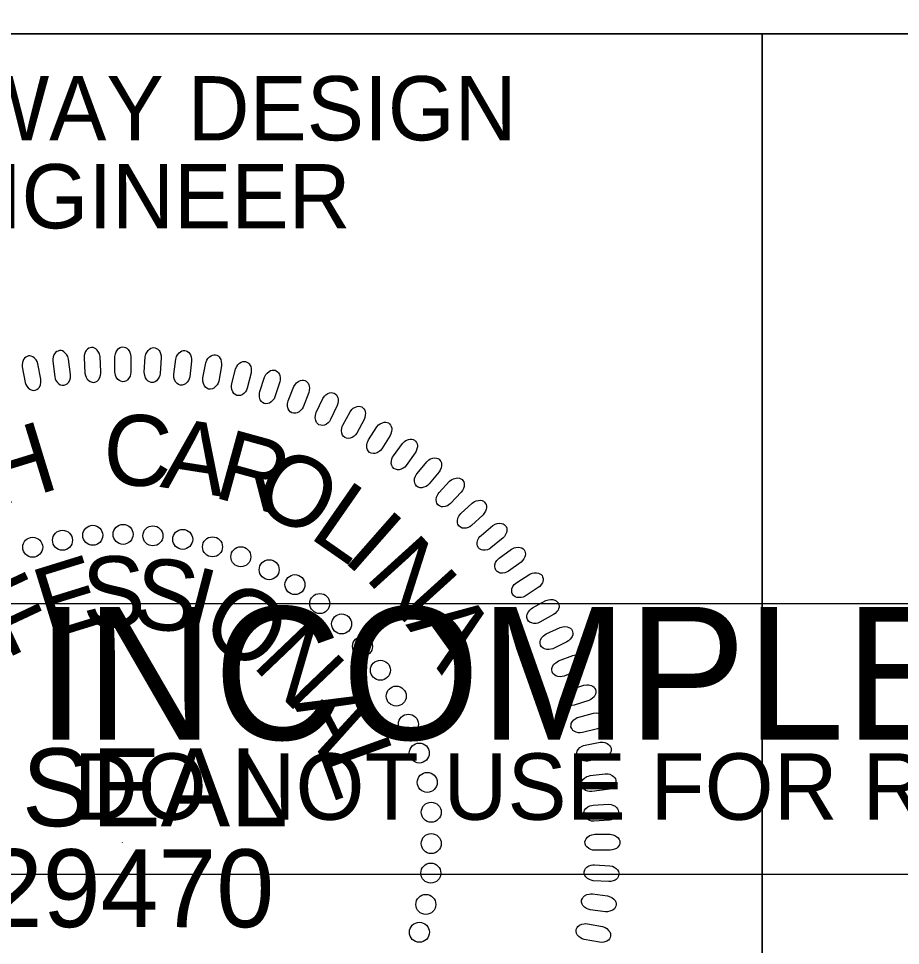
# Model space of a CAD drawing. Extents: x 18938 to 19565, y 6931 to 7973.
# Drawn here: x 19358.89 to 19368.08, y 7208.36 to 7218.01 of the extents above; entities that cross this region are included whole.
import ezdxf

# ---------------------------------------------------------------- set-up
doc = ezdxf.new("R2010")
doc.units = 0
for name, color, linetype in [('Old_Level_10', 7, 'Continuous'), ('Prop Pavement Schedule Description CELL', 7, 'Continuous'), ('Scratch_Level_5', 7, 'Continuous'), ('Typical Pavement Slope Information CELL', 7, 'Continuous')]:
    doc.layers.add(name, color=color, linetype=linetype)

# ---------------------------------------------------------------- blocks, each defined once
blk = doc.blocks.new('Brandon J. McInnis')
at = {"layer": 'Old_Level_10'}
blk.add_line((-51.239, 50.97), (-51.239, 50.923), dxfattribs=at)
for points in [[(-52.946, 88.647), (-53.023, 89.871), (-53.074, 90.088), (-53.135, 90.223), (-53.257, 90.386), (-53.361, 90.49), (-53.478, 90.562), (-53.585, 90.596), (-53.698, 90.608), (-53.809, 90.581), (-53.926, 90.544), (-54.027, 90.478), (-54.125, 90.372), (-54.18, 90.288), (-54.238, 90.135), (-54.286, 89.952), (-54.298, 89.792), (-54.227, 88.537), (-54.195, 88.369), (-54.141, 88.232), (-54.042, 88.079), (-53.921, 87.947), (-53.819, 87.873), (-53.658, 87.823), (-53.508, 87.812), (-53.361, 87.862), (-53.26, 87.918), (-53.139, 88.026), (-53.031, 88.202), (-52.975, 88.386), (-52.953, 88.517)], [(-51.831, 88.656), (-51.831, 89.882), (-51.793, 90.102), (-51.74, 90.242), (-51.628, 90.411), (-51.531, 90.521), (-51.419, 90.601), (-51.315, 90.64), (-51.202, 90.66), (-51.09, 90.64), (-50.97, 90.61), (-50.866, 90.551), (-50.761, 90.451), (-50.701, 90.37), (-50.634, 90.221), (-50.574, 90.042), (-50.552, 89.882), (-50.545, 88.626), (-50.567, 88.456), (-50.613, 88.316), (-50.702, 88.157), (-50.815, 88.017), (-50.912, 87.938), (-51.069, 87.878), (-51.218, 87.858), (-51.367, 87.898), (-51.472, 87.947), (-51.6, 88.047), (-51.719, 88.217), (-51.786, 88.397), (-51.816, 88.526)], [(-49.472, 88.629), (-49.394, 89.854), (-49.344, 90.07), (-49.282, 90.206), (-49.159, 90.368), (-49.056, 90.472), (-48.939, 90.544), (-48.832, 90.577), (-48.718, 90.59), (-48.608, 90.563), (-48.49, 90.526), (-48.39, 90.46), (-48.291, 90.354), (-48.237, 90.27), (-48.179, 90.117), (-48.131, 89.934), (-48.118, 89.773), (-48.191, 88.518), (-48.223, 88.35), (-48.277, 88.214), (-48.377, 88.061), (-48.497, 87.928), (-48.599, 87.854), (-48.76, 87.805), (-48.911, 87.794), (-49.057, 87.843), (-49.158, 87.9), (-49.279, 88.008), (-49.387, 88.184), (-49.443, 88.368), (-49.465, 88.499)], [(-57.766, 88.076), (-57.995, 89.281), (-58.073, 89.489), (-58.15, 89.617), (-58.292, 89.763), (-58.408, 89.852), (-58.533, 89.91), (-58.643, 89.929), (-58.758, 89.928), (-58.864, 89.887), (-58.975, 89.835), (-59.067, 89.757), (-59.152, 89.639), (-59.195, 89.55), (-59.233, 89.39), (-59.258, 89.203), (-59.251, 89.042), (-59.023, 87.806), (-58.969, 87.644), (-58.899, 87.515), (-58.781, 87.375), (-58.645, 87.259), (-58.534, 87.199), (-58.369, 87.169), (-58.219, 87.178), (-58.079, 87.245), (-57.985, 87.314), (-57.879, 87.435), (-57.794, 87.624), (-57.761, 87.813), (-57.756, 87.946)], [(-55.384, 88.444), (-55.538, 89.661), (-55.602, 89.875), (-55.672, 90.006), (-55.804, 90.161), (-55.914, 90.257), (-56.035, 90.322), (-56.145, 90.349), (-56.258, 90.355), (-56.367, 90.321), (-56.482, 90.276), (-56.578, 90.204), (-56.67, 90.092), (-56.719, 90.005), (-56.767, 89.848), (-56.804, 89.663), (-56.806, 89.502), (-56.656, 88.254), (-56.613, 88.088), (-56.551, 87.955), (-56.442, 87.808), (-56.313, 87.684), (-56.207, 87.617), (-56.044, 87.577), (-55.893, 87.576), (-55.75, 87.634), (-55.652, 87.697), (-55.538, 87.812), (-55.441, 87.995), (-55.397, 88.181), (-55.384, 88.313)], [(-47.109, 88.454), (-46.955, 89.671), (-46.891, 89.884), (-46.821, 90.016), (-46.689, 90.17), (-46.578, 90.267), (-46.457, 90.332), (-46.348, 90.359), (-46.235, 90.364), (-46.126, 90.33), (-46.011, 90.285), (-45.915, 90.213), (-45.823, 90.101), (-45.774, 90.014), (-45.726, 89.857), (-45.69, 89.671), (-45.687, 89.511), (-45.838, 88.263), (-45.881, 88.097), (-45.943, 87.965), (-46.052, 87.818), (-46.181, 87.693), (-46.287, 87.626), (-46.451, 87.587), (-46.601, 87.585), (-46.745, 87.644), (-46.842, 87.706), (-46.956, 87.821), (-47.054, 88.005), (-47.097, 88.191), (-47.111, 88.324)], [(-44.77, 88.168), (-44.54, 89.372), (-44.462, 89.581), (-44.384, 89.708), (-44.242, 89.854), (-44.126, 89.943), (-44.001, 90), (-43.891, 90.02), (-43.777, 90.019), (-43.671, 89.978), (-43.559, 89.926), (-43.467, 89.848), (-43.383, 89.73), (-43.339, 89.641), (-43.301, 89.481), (-43.276, 89.294), (-43.284, 89.132), (-43.513, 87.897), (-43.567, 87.735), (-43.637, 87.606), (-43.755, 87.466), (-43.891, 87.35), (-44.002, 87.29), (-44.167, 87.26), (-44.318, 87.269), (-44.457, 87.336), (-44.55, 87.405), (-44.656, 87.527), (-44.742, 87.716), (-44.775, 87.904), (-44.779, 88.038)], [(-42.465, 87.694), (-42.159, 88.882), (-42.069, 89.085), (-41.983, 89.208), (-41.832, 89.344), (-41.711, 89.426), (-41.582, 89.475), (-41.471, 89.488), (-41.357, 89.479), (-41.254, 89.432), (-41.145, 89.373), (-41.059, 89.289), (-40.983, 89.167), (-40.945, 89.075), (-40.917, 88.913), (-40.903, 88.724), (-40.921, 88.563), (-41.227, 87.345), (-41.291, 87.187), (-41.37, 87.062), (-41.496, 86.93), (-41.639, 86.823), (-41.753, 86.769), (-41.92, 86.751), (-42.07, 86.769), (-42.204, 86.845), (-42.293, 86.919), (-42.392, 87.047), (-42.466, 87.241), (-42.486, 87.432), (-42.483, 87.564)], [(-40.215, 87.072), (-39.835, 88.239), (-39.732, 88.436), (-39.639, 88.552), (-39.48, 88.679), (-39.353, 88.753), (-39.222, 88.794), (-39.11, 88.8), (-38.997, 88.784), (-38.897, 88.73), (-38.793, 88.664), (-38.711, 88.575), (-38.643, 88.449), (-38.611, 88.354), (-38.593, 88.191), (-38.592, 88.002), (-38.619, 87.843), (-39.001, 86.646), (-39.075, 86.491), (-39.161, 86.372), (-39.295, 86.248), (-39.446, 86.151), (-39.562, 86.105), (-39.73, 86.096), (-39.879, 86.124), (-40.008, 86.208), (-40.092, 86.288), (-40.183, 86.422), (-40.244, 86.62), (-40.252, 86.811), (-40.24, 86.944)], [(-37.931, 86.337), (-37.48, 87.477), (-37.364, 87.667), (-37.264, 87.778), (-37.097, 87.895), (-36.966, 87.961), (-36.833, 87.993), (-36.721, 87.992), (-36.609, 87.97), (-36.513, 87.91), (-36.412, 87.838), (-36.337, 87.743), (-36.276, 87.612), (-36.25, 87.516), (-36.242, 87.352), (-36.253, 87.163), (-36.291, 87.007), (-36.747, 85.835), (-36.831, 85.686), (-36.924, 85.573), (-37.066, 85.458), (-37.221, 85.369), (-37.341, 85.331), (-37.509, 85.333), (-37.656, 85.37), (-37.78, 85.462), (-37.859, 85.547), (-37.94, 85.686), (-37.988, 85.888), (-37.985, 86.08), (-37.965, 86.211)], [(-35.69, 85.403), (-35.167, 86.513), (-35.04, 86.695), (-34.933, 86.799), (-34.76, 86.905), (-34.625, 86.963), (-34.49, 86.987), (-34.378, 86.979), (-34.268, 86.949), (-34.175, 86.883), (-34.079, 86.805), (-34.01, 86.706), (-33.958, 86.571), (-33.938, 86.474), (-33.941, 86.309), (-33.963, 86.122), (-34.011, 85.968), (-34.54, 84.828), (-34.632, 84.684), (-34.733, 84.577), (-34.882, 84.471), (-35.043, 84.392), (-35.165, 84.361), (-35.332, 84.374), (-35.476, 84.42), (-35.593, 84.52), (-35.667, 84.609), (-35.74, 84.754), (-35.775, 84.958), (-35.76, 85.149), (-35.732, 85.279)], [(-33.566, 84.388), (-32.975, 85.462), (-32.836, 85.636), (-32.723, 85.734), (-32.543, 85.828), (-32.405, 85.877), (-32.268, 85.893), (-32.158, 85.878), (-32.05, 85.841), (-31.961, 85.77), (-31.871, 85.686), (-31.808, 85.583), (-31.764, 85.445), (-31.75, 85.346), (-31.763, 85.183), (-31.798, 84.997), (-31.854, 84.846), (-32.454, 83.742), (-32.555, 83.604), (-32.662, 83.503), (-32.817, 83.407), (-32.983, 83.338), (-33.107, 83.315), (-33.273, 83.338), (-33.414, 83.393), (-33.526, 83.5), (-33.593, 83.594), (-33.656, 83.743), (-33.679, 83.949), (-33.652, 84.139), (-33.616, 84.267)], [(-31.508, 83.203), (-30.85, 84.238), (-30.701, 84.403), (-30.582, 84.493), (-30.397, 84.576), (-30.256, 84.617), (-30.118, 84.624), (-30.009, 84.602), (-29.903, 84.558), (-29.819, 84.481), (-29.735, 84.392), (-29.678, 84.285), (-29.643, 84.145), (-29.636, 84.046), (-29.659, 83.883), (-29.705, 83.699), (-29.771, 83.553), (-30.439, 82.488), (-30.549, 82.357), (-30.661, 82.264), (-30.823, 82.177), (-30.992, 82.119), (-31.117, 82.103), (-31.282, 82.137), (-31.418, 82.201), (-31.523, 82.314), (-31.585, 82.413), (-31.639, 82.565), (-31.649, 82.772), (-31.609, 82.96), (-31.565, 83.085)], [(-29.508, 81.929), (-28.787, 82.921), (-28.628, 83.078), (-28.503, 83.16), (-28.313, 83.231), (-28.17, 83.262), (-28.032, 83.261), (-27.924, 83.231), (-27.821, 83.182), (-27.742, 83.1), (-27.664, 83.005), (-27.614, 82.896), (-27.588, 82.753), (-27.586, 82.653), (-27.62, 82.493), (-27.677, 82.313), (-27.753, 82.17), (-28.486, 81.149), (-28.604, 81.026), (-28.722, 80.939), (-28.888, 80.862), (-29.061, 80.815), (-29.187, 80.808), (-29.349, 80.852), (-29.481, 80.924), (-29.579, 81.044), (-29.634, 81.146), (-29.679, 81.301), (-29.675, 81.509), (-29.624, 81.694), (-29.572, 81.816)], [(-27.614, 80.513), (-26.831, 81.458), (-26.663, 81.603), (-26.534, 81.678), (-26.339, 81.737), (-26.194, 81.76), (-26.057, 81.749), (-25.951, 81.713), (-25.852, 81.657), (-25.778, 81.571), (-25.705, 81.471), (-25.663, 81.358), (-25.646, 81.215), (-25.65, 81.115), (-25.695, 80.957), (-25.762, 80.78), (-25.846, 80.643), (-26.642, 79.671), (-26.768, 79.554), (-26.892, 79.475), (-27.062, 79.41), (-27.238, 79.373), (-27.364, 79.373), (-27.523, 79.428), (-27.65, 79.508), (-27.74, 79.634), (-27.789, 79.739), (-27.823, 79.897), (-27.807, 80.103), (-27.744, 80.285), (-27.684, 80.404)], [(-25.842, 78.999), (-25.002, 79.893), (-24.825, 80.028), (-24.691, 80.094), (-24.493, 80.14), (-24.347, 80.154), (-24.211, 80.135), (-24.107, 80.093), (-24.011, 80.03), (-23.944, 79.939), (-23.877, 79.835), (-23.841, 79.72), (-23.834, 79.576), (-23.845, 79.476), (-23.898, 79.321), (-23.977, 79.15), (-24.07, 79.018), (-24.926, 78.097), (-25.058, 77.989), (-25.186, 77.918), (-25.361, 77.864), (-25.538, 77.838), (-25.664, 77.847), (-25.819, 77.91), (-25.942, 77.998), (-26.023, 78.13), (-26.065, 78.238), (-26.09, 78.397), (-26.061, 78.603), (-25.987, 78.779), (-25.92, 78.894)], [(-24.098, 77.306), (-23.203, 78.145), (-23.018, 78.268), (-22.88, 78.326), (-22.68, 78.36), (-22.533, 78.364), (-22.399, 78.337), (-22.297, 78.288), (-22.206, 78.22), (-22.144, 78.124), (-22.084, 78.017), (-22.056, 77.899), (-22.057, 77.755), (-22.075, 77.657), (-22.138, 77.505), (-22.227, 77.339), (-22.328, 77.213), (-23.24, 76.348), (-23.379, 76.248), (-23.511, 76.185), (-23.689, 76.142), (-23.867, 76.128), (-23.992, 76.144), (-24.143, 76.218), (-24.26, 76.313), (-24.334, 76.449), (-24.369, 76.56), (-24.383, 76.721), (-24.341, 76.924), (-24.256, 77.096), (-24.182, 77.206)], [(-22.486, 75.559), (-21.54, 76.341), (-21.347, 76.452), (-21.206, 76.501), (-21.004, 76.522), (-20.857, 76.517), (-20.725, 76.482), (-20.627, 76.426), (-20.54, 76.353), (-20.484, 76.254), (-20.431, 76.142), (-20.41, 76.023), (-20.421, 75.879), (-20.444, 75.782), (-20.517, 75.635), (-20.617, 75.475), (-20.726, 75.356), (-21.69, 74.55), (-21.834, 74.459), (-21.971, 74.404), (-22.151, 74.372), (-22.33, 74.369), (-22.453, 74.393), (-22.6, 74.476), (-22.71, 74.579), (-22.774, 74.719), (-22.803, 74.832), (-22.807, 74.993), (-22.752, 75.193), (-22.657, 75.36), (-22.576, 75.465)], [(-21.026, 73.737), (-20.033, 74.458), (-19.833, 74.556), (-19.69, 74.596), (-19.486, 74.605), (-19.341, 74.591), (-19.21, 74.547), (-19.116, 74.486), (-19.034, 74.407), (-18.984, 74.304), (-18.939, 74.19), (-18.925, 74.07), (-18.945, 73.927), (-18.974, 73.831), (-19.056, 73.689), (-19.166, 73.535), (-19.281, 73.423), (-20.294, 72.679), (-20.444, 72.598), (-20.584, 72.552), (-20.765, 72.531), (-20.945, 72.54), (-21.066, 72.571), (-21.207, 72.663), (-21.311, 72.772), (-21.366, 72.917), (-21.387, 73.03), (-21.382, 73.192), (-21.315, 73.388), (-21.209, 73.548), (-21.121, 73.649)], [(-19.625, 71.791), (-18.589, 72.448), (-18.383, 72.534), (-18.238, 72.565), (-18.035, 72.561), (-17.889, 72.538), (-17.762, 72.486), (-17.672, 72.418), (-17.596, 72.335), (-17.552, 72.229), (-17.514, 72.112), (-17.508, 71.992), (-17.537, 71.85), (-17.572, 71.757), (-17.662, 71.619), (-17.782, 71.473), (-17.904, 71.369), (-18.961, 70.689), (-19.116, 70.618), (-19.259, 70.581), (-19.441, 70.571), (-19.619, 70.591), (-19.739, 70.63), (-19.874, 70.731), (-19.97, 70.846), (-20.017, 70.994), (-20.031, 71.109), (-20.014, 71.27), (-19.936, 71.461), (-19.82, 71.615), (-19.726, 71.709)], [(-18.364, 69.741), (-17.289, 70.332), (-17.078, 70.404), (-16.931, 70.426), (-16.728, 70.41), (-16.585, 70.377), (-16.461, 70.317), (-16.376, 70.244), (-16.305, 70.156), (-16.268, 70.048), (-16.237, 69.929), (-16.238, 69.809), (-16.276, 69.669), (-16.317, 69.578), (-16.416, 69.447), (-16.544, 69.308), (-16.673, 69.211), (-17.771, 68.6), (-17.931, 68.538), (-18.075, 68.51), (-18.257, 68.512), (-18.433, 68.543), (-18.551, 68.589), (-18.679, 68.698), (-18.768, 68.82), (-18.805, 68.97), (-18.812, 69.086), (-18.786, 69.245), (-18.694, 69.432), (-18.569, 69.577), (-18.47, 69.666)], [(-17.256, 67.658), (-16.146, 68.18), (-15.932, 68.239), (-15.784, 68.252), (-15.582, 68.222), (-15.442, 68.181), (-15.321, 68.113), (-15.241, 68.036), (-15.175, 67.943), (-15.146, 67.833), (-15.122, 67.712), (-15.131, 67.592), (-15.177, 67.455), (-15.224, 67.367), (-15.331, 67.241), (-15.468, 67.112), (-15.603, 67.023), (-16.737, 66.482), (-16.9, 66.431), (-17.045, 66.411), (-17.227, 66.425), (-17.402, 66.467), (-17.515, 66.52), (-17.636, 66.637), (-17.718, 66.764), (-17.745, 66.916), (-17.744, 67.032), (-17.709, 67.19), (-17.606, 67.37), (-17.472, 67.508), (-17.367, 67.589)], [(-16.277, 65.497), (-15.136, 65.948), (-14.919, 65.994), (-14.77, 65.997), (-14.571, 65.955), (-14.433, 65.905), (-14.318, 65.83), (-14.242, 65.747), (-14.182, 65.65), (-14.16, 65.538), (-14.143, 65.416), (-14.16, 65.298), (-14.215, 65.163), (-14.267, 65.078), (-14.381, 64.96), (-14.526, 64.839), (-14.666, 64.76), (-15.832, 64.29), (-15.998, 64.249), (-16.144, 64.239), (-16.326, 64.264), (-16.496, 64.317), (-16.607, 64.378), (-16.72, 64.502), (-16.793, 64.634), (-16.811, 64.787), (-16.803, 64.903), (-16.758, 65.058), (-16.644, 65.231), (-16.502, 65.36), (-16.392, 65.435)], [(-15.403, 63.183), (-14.236, 63.561), (-14.016, 63.593), (-13.867, 63.587), (-13.671, 63.533), (-13.536, 63.474), (-13.426, 63.392), (-13.356, 63.305), (-13.302, 63.204), (-13.287, 63.092), (-13.278, 62.969), (-13.303, 62.851), (-13.366, 62.72), (-13.422, 62.639), (-13.545, 62.528), (-13.696, 62.416), (-13.841, 62.345), (-15.034, 61.95), (-15.202, 61.92), (-15.349, 61.92), (-15.528, 61.955), (-15.696, 62.018), (-15.802, 62.087), (-15.908, 62.217), (-15.972, 62.353), (-15.98, 62.508), (-15.965, 62.623), (-15.91, 62.775), (-15.786, 62.94), (-15.636, 63.06), (-15.522, 63.129)], [(-14.658, 61.01), (-13.47, 61.314), (-13.249, 61.332), (-13.1, 61.317), (-12.907, 61.25), (-12.777, 61.184), (-12.672, 61.094), (-12.608, 61.003), (-12.56, 60.899), (-12.552, 60.786), (-12.551, 60.662), (-12.583, 60.547), (-12.654, 60.42), (-12.716, 60.342), (-12.844, 60.24), (-13.004, 60.137), (-13.152, 60.076), (-14.368, 59.757), (-14.537, 59.737), (-14.684, 59.745), (-14.861, 59.792), (-15.024, 59.866), (-15.125, 59.941), (-15.222, 60.078), (-15.279, 60.218), (-15.277, 60.372), (-15.255, 60.486), (-15.19, 60.634), (-15.056, 60.792), (-14.898, 60.902), (-14.78, 60.963)], [(-14.148, 58.755), (-12.944, 58.985), (-12.721, 58.989), (-12.574, 58.964), (-12.386, 58.885), (-12.261, 58.811), (-12.16, 58.715), (-12.102, 58.62), (-12.062, 58.514), (-12.061, 58.4), (-12.068, 58.276), (-12.107, 58.163), (-12.185, 58.041), (-12.252, 57.967), (-12.387, 57.873), (-12.552, 57.781), (-12.704, 57.729), (-13.938, 57.487), (-14.108, 57.477), (-14.253, 57.495), (-14.427, 57.554), (-14.585, 57.638), (-14.682, 57.718), (-14.77, 57.861), (-14.817, 58.005), (-14.806, 58.158), (-14.777, 58.27), (-14.703, 58.414), (-14.559, 58.563), (-14.394, 58.663), (-14.273, 58.716)], [(-13.75, 56.316), (-12.533, 56.469), (-12.311, 56.46), (-12.166, 56.426), (-11.983, 56.335), (-11.862, 56.253), (-11.769, 56.152), (-11.716, 56.053), (-11.683, 55.944), (-11.689, 55.83), (-11.703, 55.708), (-11.749, 55.596), (-11.836, 55.48), (-11.907, 55.411), (-12.048, 55.325), (-12.218, 55.243), (-12.373, 55.201), (-13.619, 55.037), (-13.79, 55.038), (-13.935, 55.065), (-14.104, 55.134), (-14.256, 55.228), (-14.348, 55.314), (-14.427, 55.462), (-14.465, 55.609), (-14.444, 55.762), (-14.408, 55.872), (-14.325, 56.01), (-14.172, 56.15), (-14.002, 56.239), (-13.877, 56.285)], [(-13.507, 53.952), (-12.282, 54.028), (-12.061, 54.004), (-11.919, 53.961), (-11.742, 53.86), (-11.627, 53.77), (-11.54, 53.662), (-11.494, 53.561), (-11.467, 53.45), (-11.48, 53.337), (-11.502, 53.215), (-11.555, 53.107), (-11.648, 52.997), (-11.724, 52.932), (-11.869, 52.855), (-12.045, 52.784), (-12.202, 52.752), (-13.457, 52.666), (-13.627, 52.678), (-13.769, 52.715), (-13.934, 52.794), (-14.08, 52.897), (-14.166, 52.989), (-14.236, 53.142), (-14.265, 53.29), (-14.234, 53.441), (-14.191, 53.549), (-14.099, 53.682), (-13.938, 53.812), (-13.763, 53.891), (-13.635, 53.928)], [(-13.358, 51.621), (-12.131, 51.621), (-11.912, 51.583), (-11.772, 51.531), (-11.602, 51.419), (-11.492, 51.322), (-11.413, 51.209), (-11.373, 51.105), (-11.354, 50.992), (-11.373, 50.88), (-11.403, 50.761), (-11.463, 50.656), (-11.563, 50.552), (-11.643, 50.492), (-11.792, 50.424), (-11.972, 50.365), (-12.131, 50.342), (-13.388, 50.335), (-13.557, 50.358), (-13.697, 50.403), (-13.857, 50.493), (-13.996, 50.604), (-14.076, 50.702), (-14.136, 50.859), (-14.156, 51.008), (-14.115, 51.158), (-14.066, 51.262), (-13.966, 51.39), (-13.796, 51.509), (-13.617, 51.576), (-13.487, 51.606)], [(-13.391, 49.18), (-12.166, 49.103), (-11.951, 49.052), (-11.814, 48.991), (-11.651, 48.868), (-11.548, 48.764), (-11.476, 48.648), (-11.443, 48.541), (-11.43, 48.427), (-11.457, 48.317), (-11.494, 48.199), (-11.56, 48.099), (-11.667, 48.001), (-11.75, 47.946), (-11.904, 47.888), (-12.087, 47.84), (-12.248, 47.827), (-13.502, 47.899), (-13.669, 47.932), (-13.806, 47.987), (-13.96, 48.085), (-14.091, 48.206), (-14.166, 48.308), (-14.215, 48.469), (-14.226, 48.62), (-14.176, 48.766), (-14.12, 48.867), (-14.013, 48.988), (-13.836, 49.096), (-13.652, 49.152), (-13.522, 49.174)], [(-13.558, 46.841), (-12.34, 46.686), (-12.127, 46.622), (-11.995, 46.553), (-11.84, 46.42), (-11.744, 46.31), (-11.68, 46.189), (-11.653, 46.08), (-11.648, 45.966), (-11.681, 45.857), (-11.726, 45.742), (-11.798, 45.646), (-11.91, 45.555), (-11.997, 45.506), (-12.154, 45.457), (-12.339, 45.421), (-12.501, 45.419), (-13.748, 45.569), (-13.914, 45.613), (-14.047, 45.675), (-14.193, 45.784), (-14.318, 45.912), (-14.385, 46.019), (-14.424, 46.182), (-14.425, 46.333), (-14.367, 46.476), (-14.305, 46.574), (-14.19, 46.688), (-14.007, 46.784), (-13.82, 46.829), (-13.688, 46.842)], [(-13.954, 44.454), (-12.75, 44.223), (-12.541, 44.145), (-12.413, 44.069), (-12.268, 43.926), (-12.178, 43.81), (-12.121, 43.685), (-12.102, 43.574), (-12.103, 43.46), (-12.143, 43.354), (-12.196, 43.242), (-12.274, 43.151), (-12.392, 43.067), (-12.481, 43.023), (-12.641, 42.985), (-12.828, 42.96), (-12.989, 42.968), (-14.225, 43.196), (-14.387, 43.25), (-14.516, 43.321), (-14.655, 43.439), (-14.772, 43.575), (-14.832, 43.685), (-14.861, 43.851), (-14.853, 44.002), (-14.785, 44.141), (-14.717, 44.234), (-14.595, 44.34), (-14.406, 44.426), (-14.217, 44.458), (-14.084, 44.463)]]:
    blk.add_lwpolyline(points, close=True, dxfattribs=at)
for centre in [(-56.031, 75.163), (-53.603, 75.56), (-51.174, 75.639), (-48.785, 75.519), (-46.397, 75.239), (-58.42, 74.606), (-44.008, 74.641), (-41.739, 73.843), (-39.47, 72.807), (-37.4, 71.611), (-35.41, 70.097), (-33.659, 68.463), (-31.987, 66.669), (-30.554, 64.757), (-29.281, 62.685), (-28.309, 60.436), (-27.434, 58.125), (-26.797, 55.774), (-26.48, 53.384), (-26.48, 50.874), (-26.51, 48.51), (-26.909, 46.001), (-27.427, 43.77)]:
    blk.add_circle(centre, 0.801, dxfattribs=at)
for s, height, rotation, p in [('C', 5.669, 357.58768, (-52.856, 79.65)), ('A', 5.669, 351.09832, (-48.281, 79.442)), ('H', 5.669, 17.05575, (-61.361, 77.767)), ('R', 5.669, 344.60896, (-44.074, 78.648)), ('O', 5.669, 331.63025, (-41.119, 77.994)), ('L', 5.669, 325.14089, (-36.386, 75.463)), ('I', 5.669, 318.65154, (-33.693, 73.61)), ('N', 5.669, 312.16218, (-31.888, 72.189)), ('E', 5.669, 17.16862, (-57.165, 67.198)), ('S', 5.669, 1.28903, (-54.398, 68.157)), ('S', 5.669, 353.34923, (-50.537, 68.259)), ('I', 5.669, 345.40944, (-46.736, 67.627)), ('F', 5.669, 25.10842, (-60.555, 65.659)), ('O', 5.669, 329.52984, (-45.233, 67.455)), ('A', 5.669, 305.67282, (-28.568, 68.409)), ('N', 5.669, 313.65025, (-40.921, 65.151)), ('A', 5.669, 297.77065, (-37.584, 62.07)), ('L', 5.669, 289.83086, (-35.46, 58.076)), ('SEAL', 6.2363, 359.98136, (-59.282, 52.264)), ('29470', 6.2363, 359.98136, (-62.253, 44.185))]:
    blk.add_text(s, height=height, rotation=rotation, dxfattribs=at).set_placement(p)

msp = doc.modelspace()

# ---------------------------------------------------------------- linework, layer by layer
at = {"layer": 'Scratch_Level_5'}
msp.add_lwpolyline([(19358.0043, 7209.0943), (19358.0043, 7211.9143), (19375.6443, 7211.9143), (19375.6443, 7209.0943)], close=True, dxfattribs=at)
at = {"layer": 'Typical Pavement Slope Information CELL'}
msp.add_line((19366.642, 7217.8472), (19366.642, 7202.8093), dxfattribs=at)
for points in [[(19353.1353, 7221.1971), (19380.142, 7221.1971), (19380.142, 7217.8472), (19353.1353, 7217.8472)], [(19353.1353, 7217.8472), (19366.642, 7217.8472), (19366.642, 7202.8026), (19353.1353, 7202.8026)], [(19366.642, 7217.8472), (19380.142, 7217.8472), (19380.142, 7202.8026), (19366.642, 7202.8026)]]:
    msp.add_lwpolyline(points, close=True, dxfattribs=at)

# ---------------------------------------------------------------- block references
at = {"layer": 'Prop Pavement Schedule Description CELL', "xscale": 0.13, "yscale": 0.13}
msp.add_blockref('Brandon J. McInnis', (19366.6353, 7202.8026), dxfattribs=at)

# ---------------------------------------------------------------- texts
at = {"layer": 'Scratch_Level_5'}
for s, height, p in [('INCOMPLETE PLANS', 1.3824, (19359.0783, 7210.4983)), ('DO NOT USE FOR R/W ACQUISITION', 0.6912, (19359.4683, 7209.6643))]:
    msp.add_text(s, height=height, dxfattribs=at).set_placement(p)
at = {"layer": 'Typical Pavement Slope Information CELL'}
for s, height, p in [('ROADWAY DESIGN', 0.668659, (19355.7854, 7216.7374)), ('ENGINEER', 0.66866, (19357.6821, 7215.8214))]:
    msp.add_text(s, height=height, dxfattribs=at).set_placement(p)

doc.saveas('drawing.dxf')
